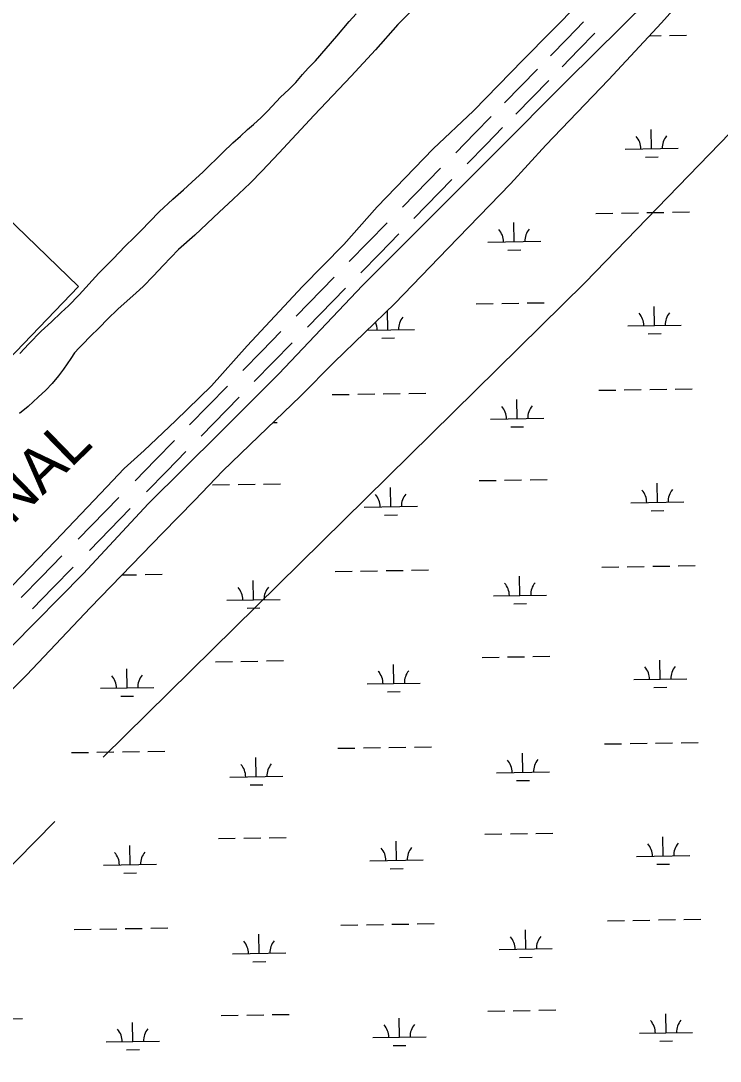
# Model space of a CAD drawing. Extents: x 3855477 to 3893699, y 299188 to 325115.
# Drawn here: x 3877264 to 3878581, y 308792 to 310749 of the extents above; entities that cross this region are included whole.
import ezdxf

# ---------------------------------------------------------------- set-up
doc = ezdxf.new("R2010")
doc.units = 0
for name, color, linetype in [('V-LEVE-TOET', 7, 'Continuous'), ('V-RIVR-IDEN', 7, 'Continuous'), ('V-ROAD-CNTR', 7, 'Continuous'), ('V-SITE-VEGE', 7, 'Continuous'), ('V-TOPO-SHOR', 7, 'Continuous'), ('V-WETL-SWMP', 7, 'Continuous')]:
    doc.layers.add(name, color=color, linetype=linetype)

msp = doc.modelspace()

# ---------------------------------------------------------------- linework, layer by layer
at = {"layer": 'V-LEVE-TOET'}
for points in [[(3877248, 309687.1), (3877328.9, 309770.2), (3877425.8, 309872.5), (3877458.5, 309907.3), (3877496, 309940.7), (3877555, 309996.6), (3877622.7, 310062.8), (3877690.3, 310137.8), (3877794.3, 310249.7), (3877872.3, 310328.6), (3877934.6, 310399), (3878040.4, 310508.1), (3878116.2, 310579.6), (3878209.7, 310675.7), (3878315.5, 310782.9), (3878418.6, 310883.4), (3878502.6, 310964.4), (3878563.3, 311002.5)], [(3878537.7, 310858.1), (3878446.3, 310789.5), (3878292.1, 310636.3), (3878157.8, 310501.4), (3878059, 310403.1), (3877907.2, 310251.4), (3877749.4, 310085.4), (3877638.4, 309974.1), (3877503.7, 309840.4), (3877381.8, 309709.4), (3877247, 309572.9), (3877117.2, 309442.5), (3876967.9, 309282.9), (3876819.7, 309134.7), (3876675.1, 308987.1), (3876570.3, 308883.5), (3876530.2, 308840.7), (3876465.3, 308764.9)]]:
    msp.add_lwpolyline(points, dxfattribs=at)
at = {"layer": 'V-ROAD-CNTR'}
for points in [[(3878292.4, 310715.3), (3878323.5, 310747)], [(3878261.4, 310683.5), (3878292.4, 310715.3)], [(3878313.9, 310694.3), (3878344.9, 310726)], [(3878282.8, 310662.6), (3878313.9, 310694.3)], [(3878174.4, 310594.7), (3878236.5, 310658.2)], [(3878195.9, 310573.7), (3878258, 310637.2)], [(3878118.5, 310537.6), (3878149.6, 310569.3)], [(3878140, 310516.6), (3878171, 310548.3)], [(3878082.8, 310501), (3878118.5, 310537.6)], [(3878104.2, 310480), (3878140, 310516.6)], [(3877982.6, 310398.6), (3878054.1, 310471.8)], [(3878004, 310377.6), (3878075.6, 310450.8)], [(3877918.1, 310332.8), (3877953.9, 310369.4)], [(3877939.6, 310311.8), (3877975.4, 310348.4)], [(3877882.4, 310296.2), (3877918.1, 310332.8)], [(3877903.8, 310275.2), (3877939.6, 310311.8)], [(3877782.2, 310193.8), (3877853.7, 310266.9)], [(3877803.6, 310172.8), (3877875.2, 310246)], [(3877717.8, 310128), (3877753.5, 310164.5)], [(3877739.2, 310107), (3877775, 310143.6)], [(3877682, 310091.4), (3877717.8, 310128)], [(3877703.4, 310070.4), (3877739.2, 310107)], [(3877581.8, 309989), (3877653.3, 310062.1)], [(3877603.2, 309968), (3877674.8, 310041.2)], [(3877517.4, 309923.2), (3877553.1, 309959.7)], [(3877538.8, 309902.2), (3877574.6, 309938.8)], [(3877479, 309883.9), (3877517.3, 309923.2)], [(3877500.5, 309863), (3877538.8, 309902.2)], [(3877371.8, 309774), (3877448.4, 309852.5)], [(3877393.3, 309753), (3877469.9, 309831.6)], [(3877302.8, 309703.3), (3877341.1, 309742.6)], [(3877324.3, 309682.4), (3877362.6, 309721.6)], [(3877264.5, 309664.1), (3877302.8, 309703.3)], [(3877286, 309643.1), (3877324.3, 309682.4)]]:
    msp.add_lwpolyline(points, dxfattribs=at)
at = {"layer": 'V-SITE-VEGE'}
msp.add_lwpolyline([(3876782.6, 310819.7), (3877372.7, 310249.4), (3877165.5, 310034.3)], dxfattribs=at)
at = {"layer": 'V-TOPO-SHOR'}
msp.add_line((3876730.4, 308637.7), (3877328.1, 309243), dxfattribs=at)
for points in [[(3878002.5, 310771), (3877974, 310742), (3877931.4, 310694.7), (3877886, 310645.2), (3877816.2, 310571.9), (3877750, 310500.2), (3877718.4, 310466.9), (3877696, 310444), (3877663.6, 310413.6), (3877637.1, 310389), (3877591.5, 310345.9), (3877560.9, 310318.9), (3877532, 310288.8), (3877513.8, 310269.3), (3877494, 310249.2), (3877481.2, 310237.2), (3877446.7, 310207), (3877426.9, 310187.8), (3877411.9, 310172.3), (3877393.7, 310154.7), (3877381.1, 310141.6), (3877373.6, 310134), (3877365.3, 310124.6), (3877358, 310114.2), (3877344.5, 310094.1), (3877334.9, 310081.2), (3877322.7, 310066.9), (3877311.3, 310054.7), (3877296.9, 310041.4), (3877277.6, 310023.8), (3877261.3, 310010.5)], [(3877262.1, 310123.6), (3877279, 310141.4), (3877302, 310165.6), (3877322, 310183.2), (3877339.8, 310200.3), (3877353.8, 310213.3), (3877374.1, 310233.9), (3877410.7, 310274.6), (3877437.7, 310301.3), (3877460.6, 310325.3), (3877477.3, 310341.5), (3877490.1, 310353.9), (3877524.4, 310390.1), (3877550.2, 310413.8), (3877570.4, 310431), (3877586.1, 310445.7), (3877607.3, 310464.9), (3877644.1, 310501.4), (3877662.9, 310519.6), (3877677.3, 310532.3), (3877690.5, 310544.7), (3877702.3, 310554.2), (3877716.3, 310567.1), (3877728.9, 310579.9), (3877752.8, 310605.7), (3877768.3, 310620.1), (3877781.7, 310633.3), (3877794.2, 310647.9), (3877805.2, 310659.9), (3877818.8, 310673.7), (3877859.2, 310720.3), (3877882.2, 310747.8), (3877895.3, 310762.5)], [(3877418.8, 309364), (3878326, 310256), (3878794.6, 310739.8), (3879187.7, 310316.5), (3879565.7, 310044.3), (3879615.9, 309966.4)]]:
    msp.add_lwpolyline(points, dxfattribs=at)
at = {"layer": 'V-WETL-SWMP'}
for p, q in [((3878536.7, 310820.2), (3878470.2, 310745.2)), ((3878470.2, 310745.2), (3878370.4, 310637.9)), ((3878447.9, 310721.2), (3878469.2, 310721.5)), ((3878485.2, 310721.8), (3878517.2, 310722.3)), ((3878370.4, 310637.9), (3878252.3, 310515.4)), ((3878451.5, 310508.6), (3878450.9, 310544.6)), ((3878252.3, 310515.4), (3878186, 310442.8)), ((3878401.5, 310507.8), (3878501.5, 310509.4)), ((3878439.8, 310493), (3878463.8, 310493.4)), ((3878186, 310442.8), (3878067.9, 310320.7)), ((3878346.6, 310386.8), (3878378.6, 310387.3)), ((3878394.6, 310387.6), (3878426.6, 310388.1)), ((3878442.6, 310388.4), (3878474.6, 310388.9)), ((3878490.6, 310389.2), (3878522.6, 310389.7)), ((3878192.9, 310333.6), (3878192.3, 310369.6)), ((3878142.9, 310332.7), (3878242.9, 310334.4)), ((3878067.9, 310320.7), (3877968.1, 310217.3)), ((3878181.1, 310317.9), (3878205.1, 310318.3)), ((3877968.1, 310217.3), (3877854, 310106.9)), ((3878121.4, 310217), (3878153.4, 310217.5)), ((3878169.4, 310217.7), (3878201.4, 310218.3)), ((3878217.4, 310218.5), (3878249.4, 310219)), ((3878456.9, 310176), (3878456.3, 310212)), ((3877955.1, 310167.8), (3877954.5, 310203.8)), ((3877916.3, 310167.2), (3878005.1, 310168.6)), ((3878406.9, 310175.2), (3878506.9, 310176.8)), ((3877943.3, 310152.2), (3877967.3, 310152.6)), ((3878445.2, 310160.4), (3878469.2, 310160.7)), ((3877854, 310106.9), (3877790.7, 310042.9)), ((3878352.1, 310054.2), (3878384, 310054.7)), ((3878400, 310055), (3878432, 310055.5)), ((3878448, 310055.7), (3878480, 310056.3)), ((3878496, 310056.5), (3878528, 310057.1)), ((3877790.7, 310042.9), (3877711.7, 309967.2)), ((3877850.2, 310046), (3877882.2, 310046.5)), ((3877898.2, 310046.8), (3877930.2, 310047.3)), ((3877946.2, 310047.6), (3877978.2, 310048.1)), ((3877994.2, 310048.4), (3878026.2, 310048.9)), ((3878198.3, 310000.9), (3878197.7, 310036.9)), ((3877739.1, 309993.5), (3877746.5, 309993.6)), ((3878148.3, 310000.1), (3878248.3, 310001.7)), ((3878186.6, 309985.3), (3878210.6, 309985.7)), ((3877711.7, 309967.2), (3877644.4, 309902.5)), ((3877644.4, 309902.5), (3877590.9, 309847.1)), ((3877624.9, 309876.1), (3877656.9, 309876.7)), ((3877672.9, 309876.9), (3877704.9, 309877.4)), ((3877720.9, 309877.7), (3877752.9, 309878.2)), ((3878126.8, 309884.3), (3878158.8, 309884.8)), ((3878174.8, 309885.1), (3878206.8, 309885.6)), ((3878222.8, 309885.9), (3878254.8, 309886.4)), ((3878462.3, 309843.4), (3878461.8, 309879.3)), ((3877960.5, 309835.2), (3877959.9, 309871.2)), ((3877590.9, 309847.1), (3877530.8, 309785.7)), ((3877910.5, 309834.4), (3878010.5, 309836)), ((3878412.4, 309842.5), (3878512.3, 309844.2)), ((3877948.8, 309819.5), (3877972.8, 309819.9)), ((3878450.6, 309827.7), (3878474.6, 309828.1)), ((3877530.8, 309785.7), (3877395.2, 309645.4)), ((3878357.5, 309721.6), (3878389.5, 309722.1)), ((3878405.5, 309722.3), (3878437.5, 309722.9)), ((3878453.5, 309723.1), (3878485.5, 309723.6)), ((3878501.5, 309723.9), (3878533.4, 309724.4)), ((3877454.6, 309706.8), (3877481.8, 309707.3)), ((3877497.8, 309707.5), (3877529.8, 309708.1)), ((3877855.6, 309713.4), (3877887.6, 309713.9)), ((3877903.6, 309714.2), (3877935.6, 309714.7)), ((3877951.6, 309714.9), (3877983.6, 309715.5)), ((3877999.6, 309715.7), (3878031.6, 309716.2)), ((3878203.7, 309668.3), (3878203.1, 309704.3)), ((3877701.9, 309660.1), (3877701.3, 309696.1)), ((3877651.9, 309659.3), (3877751.9, 309660.9)), ((3878153.7, 309667.5), (3878253.7, 309669.1)), ((3877395.2, 309645.4), (3877274.9, 309518.2)), ((3877690.1, 309644.5), (3877714.1, 309644.9)), ((3878192, 309652.7), (3878216, 309653.1)), ((3877630.4, 309543.5), (3877662.4, 309544)), ((3877678.4, 309544.3), (3877710.4, 309544.8)), ((3877726.4, 309545.1), (3877758.4, 309545.6)), ((3878132.2, 309551.7), (3878164.2, 309552.2)), ((3878180.2, 309552.5), (3878212.2, 309553)), ((3878228.2, 309553.3), (3878260.2, 309553.8)), ((3878467.8, 309510.7), (3878467.2, 309546.7)), ((3877464.1, 309494.4), (3877463.5, 309530.4)), ((3877965.9, 309502.5), (3877965.3, 309538.5)), ((3877274.9, 309518.2), (3877214.1, 309458)), ((3877915.9, 309501.7), (3878015.9, 309503.4)), ((3878417.8, 309509.9), (3878517.8, 309511.5)), ((3877414.1, 309493.6), (3877514.1, 309495.2)), ((3877954.2, 309486.9), (3877978.2, 309487.3)), ((3878456, 309495.1), (3878480, 309495.5)), ((3877452.3, 309478.7), (3877476.3, 309479.1)), ((3878362.9, 309388.9), (3878394.9, 309389.4)), ((3878410.9, 309389.7), (3878442.9, 309390.2)), ((3878458.9, 309390.5), (3878490.9, 309391)), ((3878506.9, 309391.3), (3878538.9, 309391.8)), ((3877359.2, 309372.6), (3877391.2, 309373.1)), ((3877407.2, 309373.4), (3877439.2, 309373.9)), ((3877455.2, 309374.1), (3877487.2, 309374.7)), ((3877503.2, 309374.9), (3877535.2, 309375.4)), ((3877861, 309380.7), (3877893, 309381.3)), ((3877909, 309381.5), (3877941, 309382.1)), ((3877957, 309382.3), (3877989, 309382.8)), ((3878005, 309383.1), (3878037, 309383.6)), ((3878209.1, 309335.7), (3878208.6, 309371.7)), ((3877707.3, 309327.5), (3877706.7, 309363.5)), ((3877657.3, 309326.7), (3877757.3, 309328.3)), ((3878159.2, 309334.9), (3878259.1, 309336.5)), ((3877695.6, 309311.9), (3877719.6, 309312.3)), ((3878197.4, 309320), (3878221.4, 309320.4)), ((3877635.8, 309210.9), (3877667.8, 309211.4)), ((3877683.8, 309211.7), (3877715.8, 309212.2)), ((3877731.8, 309212.4), (3877763.8, 309213)), ((3878137.6, 309219.1), (3878169.6, 309219.6)), ((3878185.6, 309219.8), (3878217.6, 309220.4)), ((3878233.6, 309220.6), (3878265.6, 309221.1)), ((3878473.2, 309178.1), (3878472.6, 309214.1)), ((3877469.5, 309161.7), (3877468.9, 309197.7)), ((3877971.3, 309169.9), (3877970.8, 309205.9)), ((3877921.3, 309169.1), (3878021.3, 309170.7)), ((3878423.2, 309177.3), (3878523.2, 309178.9)), ((3877419.5, 309160.9), (3877519.5, 309162.6)), ((3877959.6, 309154.3), (3877983.6, 309154.7)), ((3878461.4, 309162.5), (3878485.4, 309162.9)), ((3877457.8, 309146.1), (3877481.8, 309146.5)), ((3878368.3, 309056.3), (3878400.3, 309056.8)), ((3878416.3, 309057.1), (3878448.3, 309057.6)), ((3878464.3, 309057.9), (3878496.3, 309058.4)), ((3878512.3, 309058.6), (3878544.3, 309059.2)), ((3877364.6, 309039.9), (3877396.6, 309040.5)), ((3877412.6, 309040.7), (3877444.6, 309041.2)), ((3877460.6, 309041.5), (3877492.6, 309042)), ((3877508.6, 309042.3), (3877540.6, 309042.8)), ((3877866.5, 309048.1), (3877898.5, 309048.6)), ((3877914.5, 309048.9), (3877946.5, 309049.4)), ((3877962.5, 309049.7), (3877994.5, 309050.2)), ((3878010.4, 309050.5), (3878042.4, 309051)), ((3878214.6, 309003), (3878214, 309039)), ((3877712.7, 308994.9), (3877712.1, 309030.9)), ((3877662.7, 308994), (3877762.7, 308995.7)), ((3878164.6, 309002.2), (3878264.6, 309003.9)), ((3877701, 308979.2), (3877725, 308979.6)), ((3878202.8, 308987.4), (3878226.8, 308987.8)), ((3877641.2, 308878.3), (3877673.2, 308878.8)), ((3877689.2, 308879), (3877721.2, 308879.6)), ((3877737.2, 308879.8), (3877769.2, 308880.3)), ((3878143, 308886.4), (3878175, 308886.9)), ((3878191, 308887.2), (3878223, 308887.7)), ((3878239, 308888), (3878271, 308888.5)), ((3878478.6, 308845.5), (3878478, 308881.5)), ((3877235.4, 308871.6), (3877267.3, 308872.2)), ((3877474.9, 308829.1), (3877474.3, 308865.1)), ((3877976.8, 308837.3), (3877976.2, 308873.3)), ((3877926.8, 308836.5), (3878026.8, 308838.1)), ((3878428.6, 308844.6), (3878528.6, 308846.3)), ((3877424.9, 308828.3), (3877524.9, 308829.9)), ((3877965, 308821.7), (3877989, 308822)), ((3878466.9, 308829.8), (3878490.9, 308830.2)), ((3877463.2, 308813.5), (3877487.2, 308813.9))]:
    msp.add_line(p, q, dxfattribs=at)
for centre, start, end in [((3878396.3, 310508.2), 0.1615, 41.7052), ((3878506.7, 310510), 140.1615, 181.7052), ((3878137.6, 310333.1), 0.1615, 41.7052), ((3878248.1, 310334.9), 140.1615, 181.7052), ((3878010.3, 310169.2), 140.1615, 181.7052), ((3878401.7, 310175.6), 0.1615, 41.7052), ((3878512.2, 310177.4), 140.1615, 181.7052), ((3877899.8, 310167.4), 0.1615, 24.8596), ((3878143.1, 310000.5), 0.1615, 41.7052), ((3878253.5, 310002.3), 140.1615, 181.7052), ((3877905.3, 309834.7), 0.1615, 41.7052), ((3878015.7, 309836.5), 140.1615, 181.7052), ((3878407.1, 309842.9), 0.1615, 41.7052), ((3878517.6, 309844.7), 140.1615, 181.7052), ((3877646.6, 309659.7), 0.1615, 41.7052), ((3877757.1, 309661.5), 140.1615, 181.7052), ((3878148.5, 309667.9), 0.1615, 41.7052), ((3878259, 309669.7), 140.1615, 181.7052), ((3877910.7, 309502.1), 0.1615, 41.7052), ((3878021.2, 309503.9), 140.1615, 181.7052), ((3878412.5, 309510.3), 0.1615, 41.7052), ((3878523, 309512.1), 140.1615, 181.7052), ((3877408.8, 309493.9), 0.1615, 41.7052), ((3877519.3, 309495.7), 140.1615, 181.7052), ((3877652.1, 309327.1), 0.1615, 41.7052), ((3877762.5, 309328.9), 140.1615, 181.7052), ((3878153.9, 309335.2), 0.1615, 41.7052), ((3878264.4, 309337), 140.1615, 181.7052), ((3877916.1, 309169.5), 0.1615, 41.7052), ((3878026.6, 309171.3), 140.1615, 181.7052), ((3878417.9, 309177.7), 0.1615, 41.7052), ((3878528.4, 309179.5), 140.1615, 181.7052), ((3877414.3, 309161.3), 0.1615, 41.7052), ((3877524.7, 309163.1), 140.1615, 181.7052), ((3877657.5, 308994.4), 0.1615, 41.7052), ((3877768, 308996.2), 140.1615, 181.7052), ((3878159.3, 309002.6), 0.1615, 41.7052), ((3878269.8, 309004.4), 140.1615, 181.7052), ((3877921.5, 308836.9), 0.1615, 41.7052), ((3878032, 308838.7), 140.1615, 181.7052), ((3878423.4, 308845), 0.1615, 41.7052), ((3878533.8, 308846.8), 140.1615, 181.7052), ((3877419.7, 308828.7), 0.1615, 41.7052), ((3877530.1, 308830.5), 140.1615, 181.7052)]:
    msp.add_arc(centre, 35.2, start, end, dxfattribs=at)

# ---------------------------------------------------------------- texts
at = {"layer": 'V-RIVR-IDEN'}
msp.add_text('CANAL', height=83, rotation=44.2153, dxfattribs=at).set_placement((3877136.9, 309691.8))

doc.saveas('drawing.dxf')
